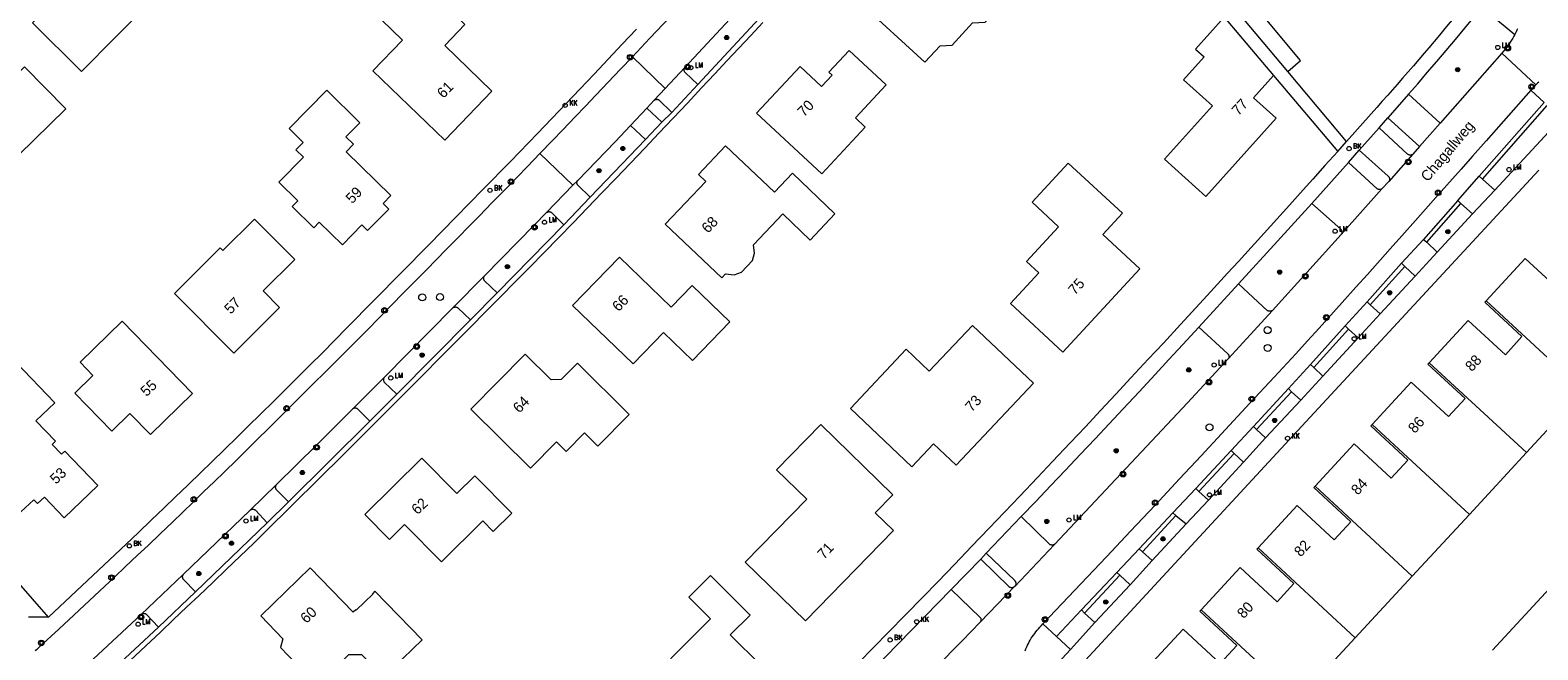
# Model space of a CAD drawing. Header units: metres. Extents: x 138165 to 154469, y 480134 to 494189.
# Tile 692 of 1056: x 147006 to 147185, y 487459 to 487532. Entities that reach past the tile are written whole.
import ezdxf

# ---------------------------------------------------------------- set-up
doc = ezdxf.new("R2010")
doc.units = ezdxf.units.M
doc.header["$LTSCALE"] = 0.001
doc.header["$MEASUREMENT"] = 0
for name, color, linetype, lineweight in [('Level 5', 7, 'Continuous', 0), ('TOP-L-topo objecten punt', 7, 'Continuous', 0), ('TOP-L-topo objecten vlak', 7, 'Continuous', 0), ('TOP-T-topo huisnummering naamgeving', 7, 'Continuous', 0)]:
    doc.layers.add(name, color=color, linetype=linetype, lineweight=lineweight)
doc.styles.add('Style-INTL_ISO', font='INTL_ISO.shx')
doc.styles.add('Style-STANDARD', font='STANDARD.shx')

# ---------------------------------------------------------------- blocks, each defined once
blk = doc.blocks.new('24')
at = {"layer": 'TOP-L-topo objecten punt', "color": 7, "linetype": 'Continuous', "lineweight": 0}
for radius in [0.025, 0.0182, 0.0115, 0.005]:
    blk.add_circle((0, 0), radius, dxfattribs=at)
blk = doc.blocks.new('39')
at = {"layer": 'TOP-L-topo objecten punt', "color": 7, "linetype": 'Continuous', "lineweight": 0}
for p, q in [((0.0175, 0.0175), (-0.0175, 0.0175)), ((-0.0175, 0.0175), (-0.0175, -0.0175)), ((0.0175, 0.0175), (0.0175, -0.0175)), ((0.0175, -0.0175), (-0.0175, -0.0175))]:
    blk.add_line(p, q, dxfattribs=at)
blk.add_circle((0, 0), 0.0332, dxfattribs=at)
blk = doc.blocks.new('*U13')
at = {"layer": 'Level 5', "color": 7, "linetype": 'Continuous', "lineweight": 0}
blk.add_circle((0, 0), 0.0415, dxfattribs=at)
blk = doc.blocks.new('150')
at = {"layer": 'Level 5', "color": 7, "linetype": 'Continuous', "lineweight": 0}
blk.add_blockref('*U13', (0, 0), dxfattribs=at)
blk = doc.blocks.new('72')
at = {"layer": 'TOP-L-topo objecten punt', "color": 7, "linetype": 'Continuous', "lineweight": 0}
blk.add_circle((0, 0), 0.025, dxfattribs=at)
at = {"layer": 'TOP-L-topo objecten punt', "color": 7, "linetype": 'Continuous', "lineweight": 0, "style": 'Style-STANDARD'}
blk.add_text('BK', height=0.06, dxfattribs=at).set_placement((0.0483, 0))
blk = doc.blocks.new('16')
at = {"layer": 'TOP-L-topo objecten punt', "color": 7, "linetype": 'Continuous', "lineweight": 0}
blk.add_circle((0, 0), 0.025, dxfattribs=at)
at = {"layer": 'TOP-L-topo objecten punt', "color": 7, "linetype": 'Continuous', "lineweight": 0, "style": 'Style-STANDARD'}
blk.add_text('LM', height=0.06, dxfattribs=at).set_placement((0.0483, 0))
blk = doc.blocks.new('119')
at = {"layer": 'TOP-L-topo objecten punt', "color": 7, "linetype": 'Continuous', "lineweight": 0}
blk.add_circle((0, 0), 0.025, dxfattribs=at)
at = {"layer": 'TOP-L-topo objecten punt', "color": 7, "linetype": 'Continuous', "lineweight": 0, "style": 'Style-STANDARD'}
blk.add_text('KK', height=0.06, dxfattribs=at).set_placement((0.0483, 0))

msp = doc.modelspace()

# ---------------------------------------------------------------- linework, layer by layer
at = {"layer": 'TOP-L-topo objecten vlak', "flags": 128}
for points in [[(147021.13, 487537.39), (147023.85, 487534.7), (147026.24, 487537.11), (147021.09, 487542.22), (147018.69, 487539.8), (147018.93, 487539.57), (147017.24, 487537.86), (147013.85, 487541.22), (147005.86, 487533.15), (147011.68, 487527.38), (147019.68, 487535.45), (147019.44, 487535.68), (147021.13, 487537.39)], [(147112.04, 487528.47), (147113.84, 487530.44), (147115.26, 487530.51), (147117.69, 487533.17), (147119.2, 487533.24), (147121.73, 487536.01), (147115.61, 487541.61), (147113.18, 487538.95), (147111.91, 487538.89), (147109.35, 487541.23), (147104.22, 487535.62), (147112.04, 487528.47)], [(147179.96, 487539.84), (147175.16, 487534.01), (147174.53, 487533.25), (147173.9, 487532.48), (147173.26, 487531.72), (147172.63, 487530.96), (147171.98, 487530.2), (147171.45, 487529.57), (147170.8, 487528.82), (147170.16, 487528.07), (147169.51, 487527.32), (147168.86, 487526.57), (147168.2, 487525.82), (147167.66, 487525.2), (147167.11, 487524.58), (147166.45, 487523.84), (147165.79, 487523.1), (147165.13, 487522.36), (147162.2, 487519.06)], [(147060.52, 487525.05), (147054.9, 487530.46), (147057.31, 487532.96), (147051.88, 487538.2), (147047.36, 487533.51), (147049.87, 487531.09), (147046.36, 487527.45), (147054.9, 487519.22), (147060.52, 487525.05)], [(147077.23, 487529.12), (147079.31, 487531.33), (147081.68, 487533.85)], [(147083.47, 487527.84), (147088.84, 487533.59), (147090.25, 487535.11)], [(147092.33, 487533.7), (147085, 487525.84)], [(147147.64, 487533.83), (147144.23, 487530.04), (147144.27, 487530.01), (147145.24, 487529.14), (147142.78, 487526.4), (147146.23, 487523.29), (147140.52, 487516.94), (147145.46, 487512.5), (147153.84, 487521.82), (147151.14, 487524.26), (147153.52, 487526.9)], [(147147.64, 487533.83), (147153.52, 487526.9)], [(147155.2, 487527.39), (147149.98, 487533.61)], [(147155.2, 487527.39), (147156.73, 487528.67), (147151.51, 487534.9)], [(147169.57, 487524.67), (147170.67, 487525.93), (147171.8, 487527.24), (147172.92, 487528.56), (147174.04, 487529.88), (147175.16, 487531.2), (147176.27, 487532.52), (147177.24, 487533.68), (147178.35, 487535.01), (147182.22, 487531.78)], [(147077.7, 487532.41), (147076.03, 487530.63), (147074.36, 487528.86), (147072.68, 487527.08), (147071, 487525.31), (147069.32, 487523.55), (147067.64, 487521.78), (147065.94, 487520), (147062.71, 487516.69), (147059.48, 487513.38), (147056.24, 487510.07), (147053.01, 487506.77), (147049.76, 487503.47), (147046.52, 487500.18), (147043.27, 487496.89), (147040.35, 487493.93), (147038.85, 487492.43), (147037.35, 487490.93), (147036.06, 487489.65), (147034.55, 487488.16), (147033.04, 487486.67), (147031.53, 487485.18), (147030.23, 487483.91), (147028.71, 487482.43), (147027.19, 487480.95), (147025.89, 487479.68), (147024.36, 487478.21), (147022.84, 487476.74), (147021.52, 487475.48), (147019.99, 487474.01), (147018.46, 487472.55), (147016.98, 487471.14), (147007.75, 487462.48)], [(147014.46, 487454.51), (147021.12, 487460.74), (147022.6, 487462.14), (147024.23, 487463.69), (147025.67, 487465.04), (147027.3, 487466.6), (147028.92, 487468.16), (147030.55, 487469.72), (147032.17, 487471.29), (147033.58, 487472.66), (147036.74, 487475.78), (147039.92, 487478.92), (147042.77, 487481.75), (147045.94, 487484.9), (147049.1, 487488.05), (147051.94, 487490.9), (147054.77, 487493.75), (147057.92, 487496.92), (147059.84, 487498.85), (147061.58, 487500.6), (147063.3, 487502.35), (147065.03, 487504.1), (147066.75, 487505.86), (147068.47, 487507.62), (147070.18, 487509.39), (147071.89, 487511.16), (147073.6, 487512.93), (147075.31, 487514.7), (147077.01, 487516.48), (147078.7, 487518.26), (147080.39, 487520.05), (147082.08, 487521.84), (147083.77, 487523.63), (147085.45, 487525.43), (147087.04, 487527.12), (147088.47, 487528.64), (147089.89, 487530.16), (147091.32, 487531.68), (147092.74, 487533.21)], [(147182.22, 487531.78), (147182.1, 487531.57), (147181.97, 487531.33), (147181.83, 487531.1), (147181.68, 487530.87), (147181.53, 487530.65), (147181.37, 487530.43), (147181.23, 487530.24), (147181.06, 487530.02), (147180.66, 487529.57)], [(147182.54, 487532.44), (147182.47, 487532.29), (147182.39, 487532.11), (147182.3, 487531.93), (147182.22, 487531.78)], [(147100.61, 487527.29), (147100.98, 487526.95), (147099.73, 487525.6), (147097.17, 487527.99), (147091.99, 487522.42), (147099.75, 487515.2), (147104.93, 487520.77), (147103.76, 487521.86), (147107.42, 487525.79), (147103.03, 487529.88), (147100.61, 487527.29)], [(147066.23, 487517.62), (147067.71, 487519.16), (147068.95, 487520.44), (147070.43, 487521.98), (147071.66, 487523.26), (147072.89, 487524.55), (147074.36, 487526.1), (147075.83, 487527.65), (147077.23, 487529.12)], [(147077.23, 487529.12), (147081.13, 487525.36)], [(147180.66, 487529.57), (147173.35, 487521.24)], [(147184.7, 487525.79), (147180.66, 487529.57)], [(147009.8, 487522.94), (147004.89, 487527.93), (147002.18, 487525.26), (147000.07, 487527.4), (146992.35, 487519.8), (146994.63, 487517.48), (146993.99, 487516.45), (146993.96, 487515.24), (146994.55, 487514.18), (146995.6, 487513.58), (146996.8, 487513.59), (146997.84, 487514.21), (147002.66, 487518.95), (147004.18, 487517.41), (147009.8, 487522.94)], [(147081.13, 487525.36), (147083.47, 487527.84)], [(147085, 487525.84), (147083.5, 487527.25), (147083.47, 487527.28), (147083.45, 487527.32), (147083.44, 487527.35), (147083.42, 487527.39), (147083.41, 487527.43), (147083.4, 487527.47), (147083.39, 487527.51), (147083.39, 487527.55), (147083.39, 487527.58), (147083.39, 487527.63), (147083.4, 487527.67), (147083.41, 487527.7), (147083.42, 487527.74), (147083.43, 487527.77), (147083.45, 487527.81), (147083.47, 487527.84)], [(147153.52, 487526.9), (147161.16, 487517.88)], [(147162.2, 487519.06), (147155.2, 487527.39)], [(147036.75, 487511.33), (147039.31, 487508.8), (147039.98, 487509.47), (147042.72, 487506.77), (147045.04, 487509.12), (147045.71, 487508.46), (147048.24, 487511.02), (147047.56, 487511.69), (147048.48, 487512.61), (147043.17, 487517.84), (147044.04, 487518.73), (147043.15, 487519.61), (147044.81, 487521.28), (147040.89, 487525.14), (147036.4, 487520.59), (147038.07, 487518.93), (147037.2, 487518.05), (147038.09, 487517.17), (147035.17, 487514.21), (147037.41, 487512), (147036.75, 487511.33)], [(147081.13, 487525.36), (147079.81, 487523.96)], [(147081.91, 487522.51), (147085, 487525.84)], [(147184.11, 487525.16), (147178.8, 487519.14), (147177.18, 487517.29), (147175.82, 487515.76), (147173.11, 487512.7), (147170.4, 487509.64), (147168.77, 487507.81), (147167.4, 487506.29), (147164.68, 487503.24), (147163.31, 487501.72), (147161.67, 487499.9), (147158.93, 487496.86), (147157.55, 487495.35), (147156.16, 487493.81), (147153.59, 487491.03), (147150.7, 487487.91), (147147.81, 487484.79), (147144.91, 487481.67), (147142.32, 487478.91), (147139.42, 487475.8), (147136.5, 487472.7), (147133.64, 487469.66), (147126.08, 487461.66)], [(147169.57, 487524.67), (147167.12, 487521.86)], [(147173.35, 487521.24), (147169.57, 487524.67)], [(147184.7, 487525.79), (147184.58, 487525.68), (147184.42, 487525.52), (147184.29, 487525.37), (147184.11, 487525.16)], [(147185.71, 487523.68), (147184.11, 487525.16)], [(147185.09, 487526.12), (147184.91, 487525.98), (147184.74, 487525.83), (147184.7, 487525.79)], [(147078.95, 487523.03), (147077, 487520.97)], [(147078.95, 487523.03), (147079.81, 487523.96)], [(147080.74, 487521.34), (147078.95, 487523.03)], [(147079.81, 487523.96), (147079.85, 487523.98), (147079.88, 487524), (147079.91, 487524.02), (147079.94, 487524.03), (147079.98, 487524.04), (147080.01, 487524.05), (147080.05, 487524.06), (147080.08, 487524.06), (147080.12, 487524.07), (147080.16, 487524.07), (147080.2, 487524.06), (147080.23, 487524.06), (147080.27, 487524.05), (147080.3, 487524.04), (147080.34, 487524.02), (147080.37, 487524.01), (147081.91, 487522.51)], [(147177.98, 487514.92), (147185.71, 487523.68)], [(147178.38, 487514.59), (147186.06, 487523.34)], [(147186.06, 487523.34), (147187.75, 487521.79), (147179.83, 487513.28)], [(147070.72, 487514.43), (147075.17, 487519.02), (147077, 487520.97)], [(147077, 487520.97), (147078.78, 487519.29)], [(147078.78, 487519.29), (147080.74, 487521.34)], [(147081.91, 487522.51), (147080.74, 487521.34)], [(147166.06, 487520.69), (147167.12, 487521.86)], [(147167.12, 487521.86), (147170.89, 487518.45)], [(147173.35, 487521.24), (147170.89, 487518.45)], [(147078.78, 487519.29), (147072.22, 487512.41)], [(147161.16, 487517.88), (147162.2, 487519.06)], [(147163.7, 487518.01), (147166.06, 487520.69)], [(147170.08, 487517.53), (147170.05, 487517.5), (147170.01, 487517.48), (147169.97, 487517.47), (147169.93, 487517.45), (147169.89, 487517.44), (147169.85, 487517.44), (147169.81, 487517.43), (147169.76, 487517.43), (147169.72, 487517.44), (147169.68, 487517.44), (147169.64, 487517.45), (147169.6, 487517.47), (147169.56, 487517.48), (147169.52, 487517.51), (147169.49, 487517.53), (147169.45, 487517.56), (147166.06, 487520.69)], [(147006.17, 487458.51), (147006.31, 487458.61), (147006.44, 487458.71), (147006.57, 487458.82), (147006.7, 487458.93), (147008.99, 487461.03), (147015.64, 487467.27), (147016.89, 487468.45), (147018.35, 487469.83), (147019.6, 487471.01), (147021.05, 487472.4), (147022.5, 487473.78), (147023.74, 487474.97), (147024.98, 487476.16), (147026.21, 487477.36), (147027.45, 487478.55), (147028.68, 487479.75), (147030.11, 487481.15), (147031.34, 487482.36), (147032.56, 487483.56), (147033.99, 487484.97), (147035.21, 487486.18), (147036.49, 487487.45), (147038.83, 487489.77), (147041.16, 487492.1), (147043.49, 487494.44), (147045.82, 487496.78), (147048.14, 487499.13), (147050.45, 487501.48), (147052.76, 487503.83), (147055.03, 487506.16), (147056.53, 487507.68), (147057.78, 487508.95), (147059.03, 487510.22), (147060.52, 487511.74), (147062.01, 487513.28), (147063.5, 487514.81), (147064.74, 487516.08), (147066.23, 487517.62)], [(147070.15, 487513.84), (147066.23, 487517.62)], [(147085.97, 487514.31), (147081.13, 487509.22), (147087.88, 487502.82), (147088.32, 487503.29), (147089.33, 487503.19), (147090.2, 487503.52), (147091.5, 487504.89), (147091.77, 487505.76), (147091.63, 487506.77), (147095.11, 487510.43), (147098.37, 487507.33), (147101.33, 487510.45), (147096.26, 487515.27), (147094.12, 487513.02), (147088.32, 487518.53), (147085.1, 487515.14), (147085.97, 487514.31)], [(147161.16, 487517.88), (147159.63, 487516.18), (147158.19, 487514.58), (147156.68, 487512.9), (147155.42, 487511.49), (147153.9, 487509.81), (147152.38, 487508.14), (147150.85, 487506.46), (147149.33, 487504.79), (147148.05, 487503.39), (147146.05, 487501.2), (147144.26, 487499.25), (147142.46, 487497.3), (147140.41, 487495.08), (147138.61, 487493.14), (147136.55, 487490.92), (147134.74, 487488.99), (147132.94, 487487.05), (147131.12, 487485.12), (147129.31, 487483.2), (147127.23, 487480.99), (147125.41, 487479.07), (147123.33, 487476.88), (147121.5, 487474.96), (147119.67, 487473.05), (147117.58, 487470.87), (147115.58, 487468.79), (147113.56, 487466.69), (147111.78, 487464.85), (147109.74, 487462.76), (147107.71, 487460.67), (147105.92, 487458.84), (147104.13, 487457.02)], [(147162.41, 487516.55), (147163.7, 487518.01)], [(147163.7, 487518.01), (147167.15, 487514.92), (147167.18, 487514.9), (147167.21, 487514.86), (147167.23, 487514.83), (147167.26, 487514.79), (147167.28, 487514.74), (147167.29, 487514.7), (147167.3, 487514.66), (147167.31, 487514.62), (147167.31, 487514.58), (147167.31, 487514.53), (147167.3, 487514.49), (147167.29, 487514.44), (147167.27, 487514.39), (147167.26, 487514.35), (147167.23, 487514.32), (147167.21, 487514.28)], [(147170.08, 487517.53), (147167.21, 487514.28)], [(147170.89, 487518.45), (147170.08, 487517.53)], [(147124.78, 487511.83), (147127.93, 487508.91), (147124.1, 487504.77), (147125.57, 487503.41), (147122.2, 487499.77), (147128.43, 487493.99), (147137.61, 487503.9), (147133.2, 487507.98), (147135.55, 487510.51), (147129.09, 487516.49), (147124.78, 487511.83)], [(147126.74, 487452.58), (147153.91, 487481.99), (147185.09, 487515.66)], [(147162.41, 487516.55), (147158.05, 487511.68)], [(147166.4, 487513.42), (147166.36, 487513.4), (147166.33, 487513.38), (147166.3, 487513.37), (147166.26, 487513.35), (147166.23, 487513.34), (147166.19, 487513.34), (147166.15, 487513.33), (147166.12, 487513.33), (147166.08, 487513.33), (147166.05, 487513.34), (147166.01, 487513.34), (147165.97, 487513.35), (147165.94, 487513.37), (147165.9, 487513.38), (147165.87, 487513.4), (147165.84, 487513.42), (147162.41, 487516.55)], [(147067.01, 487510.6), (147070.15, 487513.84)], [(147070.72, 487514.43), (147070.15, 487513.84)], [(147072.22, 487512.41), (147070.72, 487513.86), (147070.7, 487513.89), (147070.68, 487513.92), (147070.67, 487513.96), (147070.65, 487513.99), (147070.64, 487514.03), (147070.63, 487514.06), (147070.63, 487514.1), (147070.62, 487514.14), (147070.62, 487514.18), (147070.63, 487514.22), (147070.64, 487514.25), (147070.65, 487514.29), (147070.66, 487514.33), (147070.67, 487514.36), (147070.69, 487514.4), (147070.72, 487514.43)], [(147167.21, 487514.28), (147166.4, 487513.42)], [(147175.44, 487512.04), (147177.98, 487514.92)], [(147177.98, 487514.92), (147178.38, 487514.59)], [(147179.83, 487513.28), (147178.38, 487514.59)], [(147069.09, 487509.15), (147072.22, 487512.41)], [(147161.55, 487507.97), (147166.4, 487513.42)], [(147175.44, 487512.04), (147171.35, 487507.41)], [(147175.81, 487511.68), (147175.44, 487512.04)], [(147179.83, 487513.28), (147177.18, 487510.43)], [(147059.62, 487503.07), (147065.57, 487509.14), (147067.01, 487510.6)], [(147067.01, 487510.6), (147067.04, 487510.63), (147067.07, 487510.65), (147067.11, 487510.66), (147067.15, 487510.68), (147067.18, 487510.69), (147067.22, 487510.7), (147067.26, 487510.7), (147067.3, 487510.71), (147067.34, 487510.71), (147067.38, 487510.7), (147067.42, 487510.69), (147067.45, 487510.68), (147067.49, 487510.67), (147067.52, 487510.66), (147067.56, 487510.64), (147067.59, 487510.62), (147069.09, 487509.15)], [(147149.36, 487502.13), (147153.99, 487507.21), (147158.05, 487511.68)], [(147158.05, 487511.68), (147161.5, 487508.61), (147161.52, 487508.58), (147161.55, 487508.54), (147161.58, 487508.5), (147161.6, 487508.46), (147161.61, 487508.43), (147161.62, 487508.39), (147161.63, 487508.34), (147161.64, 487508.3), (147161.64, 487508.26), (147161.64, 487508.21), (147161.63, 487508.17), (147161.62, 487508.12), (147161.61, 487508.08), (147161.59, 487508.05), (147161.57, 487508.01), (147161.55, 487507.97)], [(147171.73, 487507.09), (147175.81, 487511.68)], [(147177.18, 487510.43), (147172.98, 487505.88)], [(147175.81, 487511.68), (147177.18, 487510.43)], [(147190.38, 487489.39), (147190.53, 487489.55), (147188.82, 487491.13), (147193.02, 487495.69), (147194.73, 487494.11), (147197.02, 487496.58), (147200.95, 487500.83), (147193.9, 487510.77), (147188.26, 487504.66), (147189.86, 487503.18), (147187.88, 487501.04), (147183.46, 487505.12), (147178.81, 487500.08)], [(147029.79, 487493.88), (147035.25, 487499.31), (147033.3, 487501.27), (147037.06, 487505.01), (147032.26, 487509.83), (147028.51, 487506.09), (147028.2, 487506.4), (147022.74, 487500.97), (147029.79, 487493.88)], [(147069.09, 487509.15), (147061.13, 487501.04)], [(147161.55, 487507.97), (147153.4, 487498.96)], [(147168.75, 487504.57), (147171.35, 487507.41)], [(147171.35, 487507.41), (147171.73, 487507.09)], [(147172.98, 487505.88), (147171.73, 487507.09)], [(147075.69, 487505.31), (147070.12, 487499.56), (147077.3, 487492.6), (147080.92, 487496.33), (147084.36, 487492.99), (147088.82, 487497.59), (147084.34, 487501.93), (147081.83, 487499.35), (147075.69, 487505.31)], [(147172.98, 487505.88), (147170.37, 487503.05)], [(147007.75, 487462.48), (146991.4, 487481.13), (146983.52, 487489.99), (146974.8, 487499.18), (146969.97, 487504.21)], [(147059.62, 487503.07), (147055.84, 487499.24)], [(147061.13, 487501.04), (147059.64, 487502.48), (147059.61, 487502.51), (147059.6, 487502.54), (147059.58, 487502.58), (147059.57, 487502.61), (147059.55, 487502.65), (147059.54, 487502.69), (147059.54, 487502.73), (147059.54, 487502.77), (147059.54, 487502.81), (147059.54, 487502.84), (147059.54, 487502.88), (147059.55, 487502.92), (147059.56, 487502.96), (147059.58, 487502.99), (147059.59, 487503.03), (147059.62, 487503.07)], [(147164.66, 487499.98), (147168.75, 487504.57)], [(147165.02, 487499.62), (147169.13, 487504.2)], [(147170.37, 487503.05), (147166.19, 487498.54)], [(147169.13, 487504.2), (147168.75, 487504.57)], [(147169.13, 487504.2), (147170.37, 487503.05)], [(147149.36, 487502.13), (147144.61, 487496.95)], [(147153.4, 487498.96), (147153.37, 487498.94), (147153.33, 487498.92), (147153.3, 487498.91), (147153.26, 487498.89), (147153.22, 487498.88), (147153.18, 487498.87), (147153.14, 487498.86), (147153.1, 487498.86), (147153.06, 487498.86), (147153.03, 487498.86), (147152.98, 487498.86), (147152.94, 487498.87), (147152.9, 487498.88), (147152.86, 487498.89), (147152.83, 487498.91), (147152.79, 487498.92), (147149.36, 487502.13)], [(147055.84, 487499.24), (147055.87, 487499.27), (147055.9, 487499.29), (147055.94, 487499.31), (147055.98, 487499.33), (147056.01, 487499.34), (147056.05, 487499.35), (147056.09, 487499.36), (147056.14, 487499.37), (147056.18, 487499.37), (147056.22, 487499.36), (147056.26, 487499.36), (147056.3, 487499.35), (147056.33, 487499.33), (147056.37, 487499.32), (147056.41, 487499.29), (147056.44, 487499.27), (147057.95, 487497.82)], [(147057.95, 487497.82), (147061.13, 487501.04)], [(147162.04, 487497.11), (147164.66, 487499.98)], [(147164.66, 487499.98), (147165.02, 487499.62)], [(147166.19, 487498.54), (147165.02, 487499.62)], [(147178.81, 487500.08), (147178.66, 487499.92), (147183.07, 487495.84), (147181.09, 487493.69), (147176.68, 487497.77), (147172.02, 487492.73)], [(147178.81, 487500.08), (147190.38, 487489.39)], [(147015.3, 487484.61), (147017.45, 487486.7), (147019.89, 487484.2), (147024.9, 487489.08), (147016.53, 487497.68), (147011.51, 487492.79), (147013.05, 487491.22), (147010.9, 487489.12), (147015.3, 487484.61)], [(147047.72, 487491.01), (147055.84, 487499.24)], [(147057.95, 487497.82), (147049.19, 487488.99)], [(147148.13, 487493.18), (147153.4, 487498.96)], [(147166.19, 487498.54), (147163.57, 487495.68)], [(147117.69, 487497.17), (147112.55, 487491.74), (147109.82, 487494.33), (147103.17, 487487.3), (147110.48, 487480.37), (147113.05, 487483.09), (147115.73, 487480.56), (147124.95, 487490.3), (147117.69, 487497.17)], [(147123.5, 487474.43), (147125.23, 487476.24), (147126.99, 487478.09), (147128.74, 487479.95), (147130.5, 487481.8), (147132.27, 487483.68), (147133.94, 487485.46), (147135.61, 487487.24), (147137.51, 487489.28), (147139.41, 487491.32), (147141.06, 487493.11), (147142.72, 487494.9), (147144.61, 487496.95)], [(147144.61, 487496.95), (147148.06, 487493.8), (147148.09, 487493.77), (147148.12, 487493.74), (147148.14, 487493.71), (147148.17, 487493.67), (147148.18, 487493.63), (147148.2, 487493.59), (147148.21, 487493.55), (147148.22, 487493.51), (147148.22, 487493.47), (147148.22, 487493.42), (147148.21, 487493.38), (147148.2, 487493.34), (147148.19, 487493.29), (147148.17, 487493.26), (147148.15, 487493.22), (147148.13, 487493.18)], [(147162.04, 487497.11), (147157.9, 487492.51)], [(147158.29, 487492.17), (147162.42, 487496.73)], [(147162.42, 487496.73), (147162.04, 487497.11)], [(147162.42, 487496.73), (147163.57, 487495.68)], [(147163.57, 487495.68), (147159.39, 487491.14)], [(147009.7, 487482.23), (147009.3, 487481.84), (147008.19, 487483), (147008.6, 487483.39), (147006.27, 487485.82), (147008.51, 487487.96), (147003.87, 487492.81)], [(147064.46, 487493.77), (147057.99, 487487.23), (147065.1, 487480.2), (147068.2, 487483.33), (147069.36, 487482.17), (147071.54, 487484.38), (147073.11, 487482.82), (147076.84, 487486.59), (147070.69, 487492.67), (147068.76, 487490.72), (147067.55, 487490.71), (147064.46, 487493.77)], [(147148.13, 487493.18), (147143.29, 487487.95), (147127.43, 487471.12)], [(147157.9, 487492.51), (147155.3, 487489.66)], [(147158.29, 487492.17), (147157.9, 487492.51)], [(147159.39, 487491.14), (147158.29, 487492.17)], [(147172.02, 487492.73), (147171.87, 487492.57), (147176.29, 487488.49), (147174.31, 487486.35), (147169.89, 487490.43), (147165.24, 487485.39)], [(147183.59, 487482.04), (147172.02, 487492.73)], [(147047.72, 487491.01), (147043.95, 487487.27)], [(147049.19, 487488.99), (147047.7, 487490.42), (147047.68, 487490.49), (147047.66, 487490.57), (147047.65, 487490.64), (147047.65, 487490.72), (147047.66, 487490.79), (147047.67, 487490.87), (147047.69, 487490.94), (147047.71, 487490.97), (147047.72, 487491.01)], [(147156.75, 487488.3), (147159.39, 487491.14)], [(147045.99, 487485.77), (147049.19, 487488.99)], [(147151.11, 487485.13), (147155.3, 487489.66)], [(147151.49, 487484.78), (147155.64, 487489.29)], [(147155.3, 487489.66), (147155.64, 487489.29)], [(147155.64, 487489.29), (147156.75, 487488.3)], [(147183.59, 487482.04), (147190.38, 487489.39)], [(147034.87, 487478.25), (147039.68, 487482.97), (147043.95, 487487.27)], [(147043.95, 487487.27), (147043.98, 487487.29), (147044.02, 487487.3), (147044.06, 487487.32), (147044.09, 487487.34), (147044.13, 487487.34), (147044.17, 487487.35), (147044.2, 487487.36), (147044.24, 487487.36), (147044.28, 487487.36), (147044.32, 487487.35), (147044.36, 487487.34), (147044.39, 487487.34), (147044.43, 487487.32), (147044.46, 487487.31), (147044.5, 487487.29), (147044.53, 487487.27), (147045.99, 487485.77)], [(147156.75, 487488.3), (147152.57, 487483.79)], [(147045.99, 487485.77), (147036.31, 487476.2)], [(147097.98, 487476.52), (147090.65, 487469), (147097.81, 487462.02), (147108.28, 487472.76), (147106.13, 487474.86), (147108.22, 487477.01), (147099.63, 487485.38), (147094.39, 487480.01), (147097.98, 487476.52)], [(147148.48, 487482.3), (147151.11, 487485.13)], [(147151.11, 487485.13), (147151.49, 487484.78)], [(147165.24, 487485.39), (147165.09, 487485.23), (147169.5, 487481.15), (147167.52, 487479), (147163.11, 487483.08), (147158.45, 487478.04)], [(147165.24, 487485.39), (147176.81, 487474.7)], [(147152.57, 487483.79), (147149.93, 487480.92)], [(147152.57, 487483.79), (147151.49, 487484.78)], [(147004.48, 487474.99), (147006, 487476.44), (147006.46, 487475.97), (147007.27, 487476.75), (147009.62, 487474.29), (147013.63, 487478.13), (147009.7, 487482.23)], [(147048.32, 487471.72), (147050.12, 487473.51), (147054.53, 487469.05), (147059.43, 487473.91), (147060.67, 487472.66), (147062.87, 487474.84), (147058.47, 487479.28), (147056.34, 487477.17), (147052.16, 487481.39), (147045.39, 487474.69), (147048.32, 487471.72)], [(147144.26, 487477.78), (147148.48, 487482.3)], [(147144.63, 487477.43), (147148.83, 487481.95)], [(147148.83, 487481.95), (147148.48, 487482.3)], [(147148.83, 487481.95), (147149.93, 487480.92)], [(147176.81, 487474.7), (147183.59, 487482.04)], [(147149.93, 487480.92), (147145.76, 487476.4)], [(147034.87, 487478.25), (147031.75, 487475.21)], [(147036.31, 487476.2), (147034.86, 487477.65), (147034.84, 487477.69), (147034.83, 487477.72), (147034.81, 487477.75), (147034.8, 487477.79), (147034.79, 487477.83), (147034.78, 487477.87), (147034.78, 487477.91), (147034.78, 487477.95), (147034.78, 487477.99), (147034.79, 487478.03), (147034.79, 487478.07), (147034.8, 487478.1), (147034.81, 487478.14), (147034.83, 487478.18), (147034.85, 487478.21), (147034.87, 487478.25)], [(147141.54, 487474.88), (147144.26, 487477.78)], [(147144.63, 487477.43), (147144.26, 487477.78)], [(147158.45, 487478.04), (147158.3, 487477.88), (147162.72, 487473.8), (147160.73, 487471.66), (147156.32, 487475.74), (147151.67, 487470.7)], [(147170.02, 487467.36), (147158.45, 487478.04)], [(147033.77, 487473.7), (147036.31, 487476.2)], [(147143.12, 487473.56), (147145.76, 487476.4)], [(147145.76, 487476.4), (147144.63, 487477.43)], [(147023.79, 487467.54), (147031.75, 487475.21)], [(147031.75, 487475.21), (147031.78, 487475.23), (147031.82, 487475.25), (147031.85, 487475.27), (147031.89, 487475.29), (147031.93, 487475.3), (147031.98, 487475.3), (147032.02, 487475.31), (147032.06, 487475.31), (147032.11, 487475.31), (147032.15, 487475.3), (147032.19, 487475.29), (147032.23, 487475.28), (147032.27, 487475.26), (147032.31, 487475.24), (147032.34, 487475.22), (147032.38, 487475.19), (147033.77, 487473.7)], [(147123.5, 487474.43), (147119.33, 487470.07)], [(147127.43, 487471.12), (147127.4, 487471.1), (147127.36, 487471.08), (147127.33, 487471.07), (147127.29, 487471.06), (147127.25, 487471.05), (147127.21, 487471.04), (147127.17, 487471.04), (147127.13, 487471.04), (147127.1, 487471.05), (147127.05, 487471.06), (147127.02, 487471.07), (147126.98, 487471.08), (147126.95, 487471.09), (147126.91, 487471.11), (147126.88, 487471.13), (147126.85, 487471.15), (147123.5, 487474.43)], [(147137.53, 487470.59), (147141.54, 487474.88)], [(147137.91, 487470.25), (147141.89, 487474.58)], [(147141.54, 487474.88), (147141.89, 487474.58)], [(147141.89, 487474.58), (147143.12, 487473.56)], [(147170.02, 487467.36), (147176.81, 487474.7)], [(147033.77, 487473.7), (147025.24, 487465.48)], [(147143.12, 487473.56), (147139.07, 487469.19)], [(147122.71, 487466.12), (147127.43, 487471.12)], [(147137.53, 487470.59), (147134.87, 487467.79)], [(147137.91, 487470.25), (147137.53, 487470.59)], [(147151.67, 487470.7), (147151.52, 487470.54), (147155.93, 487466.46), (147153.95, 487464.31), (147149.53, 487468.39), (147144.88, 487463.35)], [(147163.23, 487460.01), (147151.67, 487470.7)], [(147118.68, 487469.37), (147115.16, 487465.74)], [(147118.68, 487469.37), (147119.33, 487470.07)], [(147122.69, 487466.1), (147122.65, 487466.07), (147122.62, 487466.04), (147122.58, 487466.02), (147122.54, 487466), (147122.5, 487465.98), (147122.45, 487465.97), (147122.41, 487465.97), (147122.36, 487465.96), (147122.32, 487465.96), (147122.28, 487465.97), (147122.23, 487465.98), (147122.19, 487465.99), (147122.15, 487466.01), (147122.11, 487466.03), (147122.07, 487466.05), (147122.04, 487466.08), (147118.68, 487469.37)], [(147119.33, 487470.07), (147122.71, 487466.81), (147122.74, 487466.77), (147122.77, 487466.74), (147122.79, 487466.7), (147122.81, 487466.65), (147122.83, 487466.6), (147122.84, 487466.56), (147122.85, 487466.52), (147122.85, 487466.47), (147122.84, 487466.41), (147122.84, 487466.37), (147122.83, 487466.33), (147122.81, 487466.28), (147122.79, 487466.24), (147122.77, 487466.2), (147122.74, 487466.16), (147122.71, 487466.12)], [(147136.44, 487466.33), (147139.07, 487469.19)], [(147139.07, 487469.19), (147137.91, 487470.25)], [(147018.78, 487462.79), (147023.79, 487467.54)], [(147025.24, 487465.48), (147023.81, 487466.94), (147023.79, 487466.98), (147023.77, 487467.01), (147023.76, 487467.04), (147023.74, 487467.08), (147023.73, 487467.12), (147023.73, 487467.16), (147023.72, 487467.2), (147023.72, 487467.24), (147023.72, 487467.28), (147023.72, 487467.32), (147023.72, 487467.35), (147023.73, 487467.39), (147023.74, 487467.43), (147023.76, 487467.47), (147023.77, 487467.51), (147023.79, 487467.54)], [(147044.38, 487463.29), (147044.32, 487463.35), (147044.02, 487463.06), (147038.9, 487468.34), (147033.01, 487462.64), (147035.65, 487459.9), (147035.35, 487458.85), (147037.17, 487456.97), (147038.24, 487457.24), (147040.39, 487455.02), (147043.5, 487458.04), (147045, 487458.02), (147047.6, 487455.34), (147052.2, 487459.79), (147046.6, 487465.56), (147046.3, 487465.26), (147046.35, 487465.21), (147044.38, 487463.29)], [(147088.88, 487452.87), (147089.11, 487453.1), (147089.04, 487453.17), (147092.56, 487456.7), (147088.88, 487460.37), (147091.23, 487462.72), (147086.52, 487467.42), (147083.95, 487464.84), (147086.53, 487462.27), (147077.12, 487452.84), (147082.92, 487447.05), (147086.46, 487450.6), (147086.54, 487450.52), (147086.76, 487450.75), (147086.69, 487450.82), (147088.81, 487452.94), (147088.88, 487452.87)], [(147130.65, 487463.33), (147134.87, 487467.79)], [(147131.01, 487462.96), (147135.22, 487467.45)], [(147134.87, 487467.79), (147135.22, 487467.45)], [(147135.22, 487467.45), (147136.44, 487466.33)], [(147163.23, 487460.01), (147170.02, 487467.36)], [(147025.24, 487465.48), (147020.84, 487461.28)], [(147102.98, 487453.28), (147107.32, 487457.72), (147115.16, 487465.74)], [(147115.16, 487465.74), (147118.58, 487462.46), (147118.61, 487462.43), (147118.63, 487462.4), (147118.65, 487462.36), (147118.67, 487462.33), (147118.68, 487462.29), (147118.7, 487462.24), (147118.7, 487462.2), (147118.7, 487462.16), (147118.7, 487462.12), (147118.7, 487462.08), (147118.69, 487462.04), (147118.68, 487462), (147118.66, 487461.97), (147118.64, 487461.93), (147118.62, 487461.9), (147118.6, 487461.86)], [(147118.6, 487461.86), (147122.69, 487466.1)], [(147122.71, 487466.12), (147122.69, 487466.1)], [(147136.44, 487466.33), (147132.26, 487461.83)], [(147186.36, 487465.88), (147179.57, 487458.53)], [(147007.75, 487462.48), (147005.38, 487462.47)], [(147012.52, 487456.94), (147018.78, 487462.79)], [(147018.78, 487462.79), (147018.81, 487462.82), (147018.84, 487462.84), (147018.88, 487462.86), (147018.92, 487462.88), (147018.96, 487462.9), (147019, 487462.91), (147019.04, 487462.91), (147019.08, 487462.92), (147019.12, 487462.92), (147019.17, 487462.91), (147019.21, 487462.9), (147019.25, 487462.89), (147019.29, 487462.88), (147019.33, 487462.85), (147019.36, 487462.83), (147019.39, 487462.81), (147020.84, 487461.28)], [(147118.6, 487461.86), (147116.48, 487459.67), (147106.92, 487449.97)], [(147123.95, 487458.47), (147124.05, 487458.71), (147124.14, 487458.92), (147124.23, 487459.13), (147124.34, 487459.34), (147124.45, 487459.55), (147124.56, 487459.75), (147124.68, 487459.95), (147124.81, 487460.14), (147124.94, 487460.34), (147125.09, 487460.54), (147125.23, 487460.73), (147125.38, 487460.91), (147125.54, 487461.09), (147125.69, 487461.26), (147125.86, 487461.43), (147126.08, 487461.66)], [(147126.08, 487461.66), (147127.67, 487460.17)], [(147127.67, 487460.17), (147130.65, 487463.33)], [(147132.26, 487461.83), (147129.34, 487458.63)], [(147130.65, 487463.33), (147131.01, 487462.96)], [(147132.26, 487461.83), (147131.01, 487462.96)], [(147144.88, 487463.35), (147144.73, 487463.19), (147149.14, 487459.11), (147147.16, 487456.97), (147142.75, 487461.05), (147138.09, 487456.01)], [(147144.88, 487463.35), (147156.45, 487452.66)], [(147020.84, 487461.28), (147014.06, 487454.99)], [(147127.67, 487460.17), (147129.34, 487458.63)], [(147156.45, 487452.66), (147163.23, 487460.01)], [(147129.34, 487458.63), (147123.95, 487452.79)]]:
    msp.add_lwpolyline(points, dxfattribs=at)

# ---------------------------------------------------------------- block references
at = {"layer": 'TOP-L-topo objecten punt', "xscale": 10, "yscale": 10, "zscale": 10}
for name, p in [('24', (147088.45, 487531.42)), ('16', (147180.19, 487530.24)), ('39', (147181.38, 487530.15)), ('39', (147076.96, 487529.07)), ('39', (147083.8, 487527.91)), ('16', (147084.18, 487527.84)), ('24', (147175.42, 487527.6)), ('39', (147184.21, 487525.57)), ('119', (147069.23, 487523.35)), ('24', (147076.09, 487518.22)), ('72', (147162.5, 487518.21)), ('24', (147073.26, 487515.58)), ('39', (147169.54, 487516.62)), ('16', (147181.53, 487515.71)), ('72', (147060.29, 487513.24)), ('39', (147062.78, 487514.27)), ('39', (147173.1, 487512.96)), ('16', (147066.77, 487509.45)), ('39', (147065.58, 487508.84)), ('16', (147160.84, 487508.38)), ('24', (147174.25, 487508.32)), ('24', (147062.36, 487504.16)), ('24', (147154.24, 487503.51)), ('39', (147157.3, 487503.02)), ('24', (147167.33, 487501.06)), ('39', (147047.74, 487498.96)), ('150', (147052.22, 487500.51)), ('150', (147054.34, 487500.54)), ('39', (147159.79, 487498.12)), ('150', (147152.8, 487496.61)), ('16', (147163.11, 487495.58)), ('39', (147051.57, 487494.66)), ('150', (147152.82, 487494.5)), ('24', (147052.21, 487493.64)), ('24', (147143.42, 487491.88)), ('16', (147146.44, 487492.46)), ('16', (147048.48, 487490.93)), ('39', (147145.83, 487490.42)), ('39', (147150.92, 487488.42)), ('39', (147036.09, 487487.3)), ('150', (147145.89, 487485.06)), ('24', (147153.64, 487485.87)), ('119', (147155.18, 487483.74)), ('39', (147039.65, 487482.66)), ('24', (147134.79, 487482.26)), ('24', (147037.96, 487479.67)), ('39', (147135.6, 487479.48)), ('39', (147025.05, 487476.48)), ('39', (147139.43, 487476.08)), ('16', (147145.89, 487477.02)), ('16', (147031.26, 487473.91)), ('16', (147129.18, 487474.03)), ('39', (147028.81, 487472.11)), ('24', (147126.53, 487473.86)), ('72', (147017.37, 487470.95)), ('24', (147029.53, 487471.26)), ('24', (147140.36, 487471.78)), ('39', (147015.25, 487467.17)), ('24', (147025.64, 487467.66)), ('39', (147121.9, 487465.03)), ('24', (147133.55, 487464.27)), ('16', (147018.42, 487461.63)), ('39', (147018.76, 487462.48)), ('119', (147111.05, 487461.92)), ('39', (147126.33, 487462.19)), ('72', (147107.89, 487459.76)), ('39', (147006.9, 487459.4))]:
    msp.add_blockref(name, p, dxfattribs=at)

# ---------------------------------------------------------------- texts
at = {"layer": 'TOP-T-topo huisnummering naamgeving', "style": 'Style-INTL_ISO'}
for s, rotation, p in [('61', 45.9, (147054.75, 487524.11)), ('70', 45.9, (147097.64, 487521.91)), ('77', 47.6, (147149.33, 487522.05)), ('Chagallweg', 49.9, (147171.86, 487514.18)), ('59', 45.9, (147043.89, 487511.58)), ('68', 45.9, (147086.22, 487508.06)), ('75', 47.6, (147129.88, 487500.7)), ('57', 45.9, (147029.44, 487498.44)), ('66', 45.9, (147075.59, 487498.74)), ('88', 47.2, (147177.1, 487491.6)), ('55', 43, (147019.41, 487488.64)), ('64', 45.9, (147063.78, 487486.67)), ('73', 47.6, (147117.61, 487486.8)), ('86', 47.2, (147170.31, 487484.25)), ('53', 43, (147008.64, 487478.21)), ('84', 47.2, (147163.53, 487476.91)), ('62', 43, (147051.65, 487474.59)), ('71', 47.6, (147100.02, 487469.27)), ('82', 47.2, (147156.74, 487469.56)), ('60', 43, (147038.43, 487461.65)), ('80', 47.2, (147149.96, 487462.22))]:
    msp.add_text(s, height=1.25, rotation=rotation, dxfattribs=at).set_placement(p)

doc.saveas('drawing.dxf')
